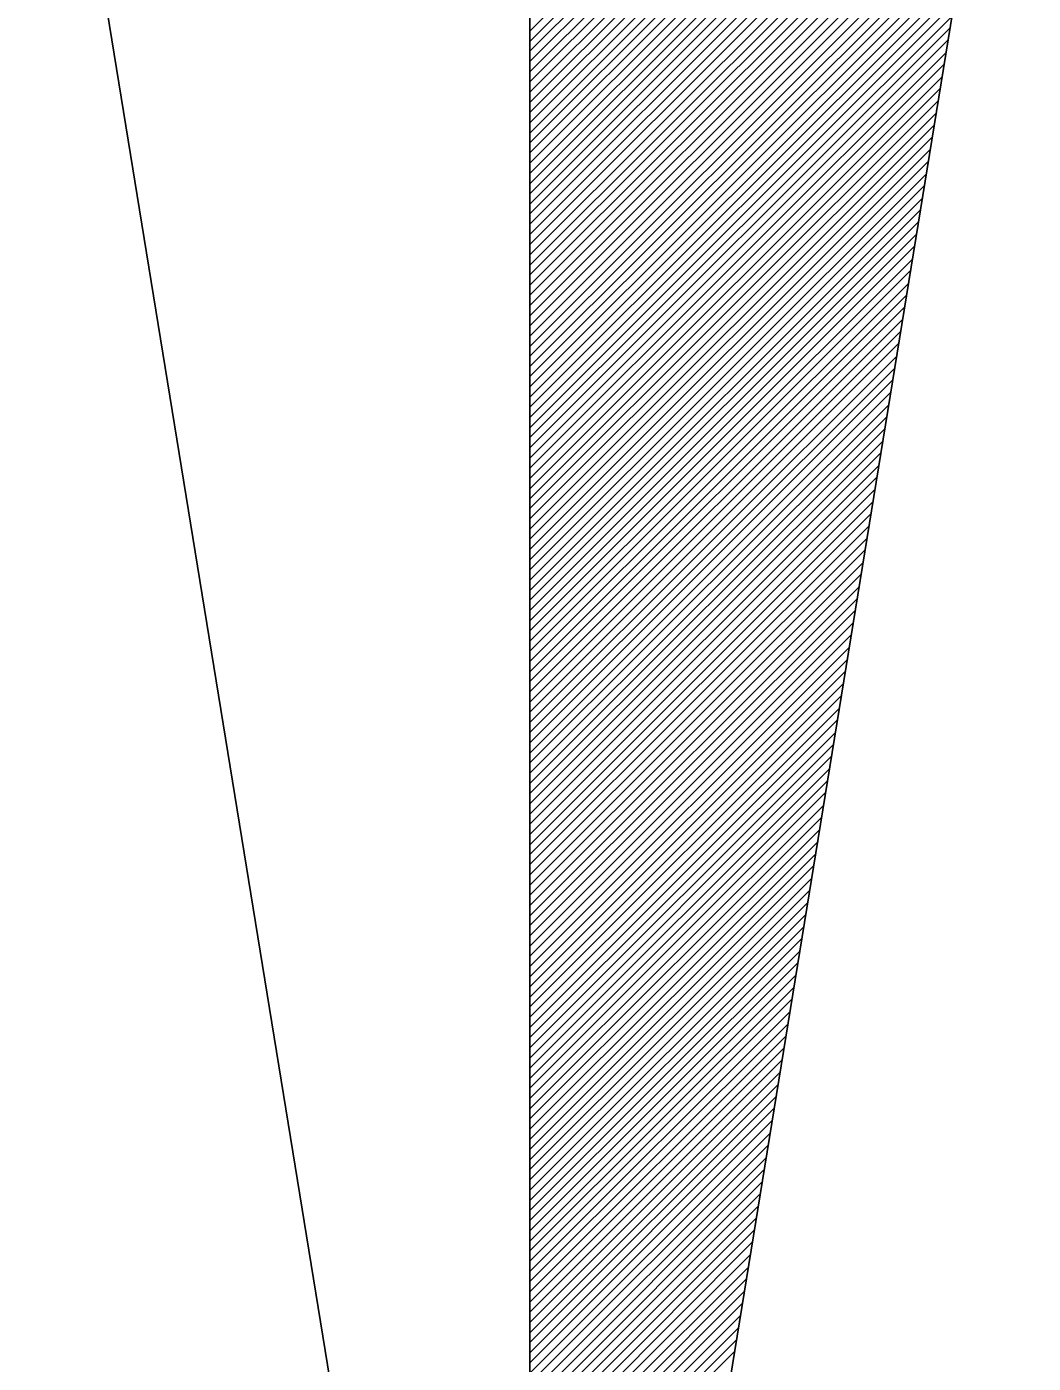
# Model space of a CAD drawing. Extents: x 576692 to 577659, y 273254 to 273799.
# Drawn here: x 576966.418 to 576968.21, y 273781.849 to 273784.229 of the extents above; entities that cross this region are included whole.
import ezdxf

# ---------------------------------------------------------------- set-up
doc = ezdxf.new("R2010")
doc.units = 0
doc.layers.add('RAMI_UZMR_####_####_#', color=7, linetype='Continuous')

msp = doc.modelspace()

# ---------------------------------------------------------------- linework, layer by layer
at = {"layer": 'RAMI_UZMR_####_####_#'}
for p, q in [((576967.3137, 273779.6316), (576967.3137, 273786.0316)), ((576967.3137, 273786.0316), (576967.3137, 273779.6316)), ((576967.3137, 273779.6316), (576966.4177, 273785.1356)), ((576968.2097, 273785.1356), (576967.3137, 273779.6316)), ((576967.3137, 273784.2212), (576968.2065, 273785.1132)), ((576967.3137, 273784.2028), (576968.2025, 273785.0924)), ((576967.3137, 273784.1852), (576968.1993, 273785.07)), ((576967.3137, 273784.1668), (576968.1961, 273785.0484)), ((576967.3137, 273784.1484), (576968.1921, 273785.0268)), ((576967.3137, 273784.1308), (576968.1889, 273785.0052)), ((576967.3137, 273784.1124), (576968.1849, 273784.9836)), ((576967.3137, 273784.094), (576968.1817, 273784.962)), ((576967.3137, 273784.0764), (576968.1785, 273784.9404)), ((576967.3137, 273784.058), (576968.1745, 273784.9188)), ((576967.3137, 273784.0396), (576968.1705, 273784.8972)), ((576967.3137, 273784.022), (576968.1673, 273784.8756)), ((576967.3137, 273784.0044), (576968.1641, 273784.854)), ((576967.3137, 273783.986), (576968.1609, 273784.8324)), ((576967.3137, 273783.9676), (576968.1569, 273784.8108)), ((576967.3137, 273783.9492), (576968.1537, 273784.7892)), ((576967.3137, 273783.9316), (576968.1497, 273784.7676)), ((576967.3137, 273783.9132), (576968.1465, 273784.746)), ((576967.3137, 273783.8956), (576968.1425, 273784.7244)), ((576967.3137, 273783.8772), (576968.1393, 273784.7028)), ((576967.3137, 273783.8588), (576968.1361, 273784.6812)), ((576967.3137, 273783.8412), (576968.1321, 273784.6596)), ((576967.3137, 273783.8228), (576968.1289, 273784.638)), ((576967.3137, 273783.8044), (576968.1257, 273784.6156)), ((576967.3137, 273783.7868), (576968.1217, 273784.5948)), ((576967.3137, 273783.7684), (576968.1185, 273784.5724)), ((576967.3137, 273783.7508), (576968.1145, 273784.5516)), ((576967.3137, 273783.7324), (576968.1113, 273784.53)), ((576967.3137, 273783.714), (576968.1081, 273784.5084)), ((576967.3137, 273783.6964), (576968.1041, 273784.4868)), ((576967.3137, 273783.678), (576968.1001, 273784.4652)), ((576967.3137, 273783.6596), (576968.0969, 273784.4428)), ((576967.3137, 273783.642), (576968.0937, 273784.4212)), ((576967.3137, 273783.6236), (576968.0905, 273784.3996)), ((576967.3137, 273783.606), (576968.0865, 273784.378)), ((576967.3137, 273783.5876), (576968.0833, 273784.3564)), ((576967.3137, 273783.5692), (576968.0793, 273784.3348)), ((576967.3137, 273783.5516), (576968.0761, 273784.3132)), ((576967.3137, 273783.5332), (576968.0721, 273784.2916)), ((576967.3137, 273783.5148), (576968.0689, 273784.27)), ((576967.3137, 273783.4972), (576968.0657, 273784.2484)), ((576967.3137, 273783.4788), (576968.0617, 273784.2268)), ((576967.3137, 273783.4604), (576968.0585, 273784.2052)), ((576967.3137, 273783.4428), (576968.0553, 273784.1836)), ((576967.3137, 273783.4244), (576968.0513, 273784.162)), ((576967.3137, 273783.406), (576968.0481, 273784.1404)), ((576967.3137, 273783.3884), (576968.0441, 273784.1188)), ((576967.3137, 273783.3708), (576968.0409, 273784.0972)), ((576967.3137, 273783.3524), (576968.0377, 273784.0756)), ((576967.3137, 273783.334), (576968.0337, 273784.054)), ((576967.3137, 273783.3164), (576968.0297, 273784.0324)), ((576967.3137, 273783.298), (576968.0265, 273784.0108)), ((576967.3137, 273783.2796), (576968.0233, 273783.9892)), ((576967.3137, 273783.262), (576968.0201, 273783.9676)), ((576967.3137, 273783.2436), (576968.0161, 273783.946)), ((576967.3137, 273783.2252), (576968.0129, 273783.9244)), ((576967.3137, 273783.2076), (576968.0089, 273783.9028)), ((576967.3137, 273783.1892), (576968.0057, 273783.8812)), ((576967.3137, 273783.1708), (576968.0017, 273783.8596)), ((576967.3137, 273783.1532), (576967.9985, 273783.838)), ((576967.3137, 273783.1348), (576967.9953, 273783.8156)), ((576967.3137, 273783.1172), (576967.9913, 273783.7948)), ((576967.3137, 273783.0988), (576967.9881, 273783.7724)), ((576967.3137, 273783.0804), (576967.9849, 273783.7516)), ((576967.3137, 273783.0628), (576967.9809, 273783.73)), ((576967.3137, 273783.0444), (576967.9777, 273783.7084)), ((576967.3137, 273783.026), (576967.9737, 273783.6868)), ((576967.3137, 273783.0084), (576967.9705, 273783.6652)), ((576967.3137, 273782.99), (576967.9673, 273783.6428)), ((576967.3137, 273782.9724), (576967.9633, 273783.6212)), ((576967.3137, 273782.954), (576967.9593, 273783.5996)), ((576967.3137, 273782.9356), (576967.9561, 273783.578)), ((576967.3137, 273782.918), (576967.9529, 273783.5564)), ((576967.3137, 273782.8996), (576967.9497, 273783.5348)), ((576967.3137, 273782.8812), (576967.9457, 273783.5132)), ((576967.3137, 273782.8636), (576967.9425, 273783.4916)), ((576967.3137, 273782.8452), (576967.9385, 273783.47)), ((576967.3137, 273782.8268), (576967.9353, 273783.4484)), ((576967.3137, 273782.8092), (576967.9313, 273783.4268)), ((576967.3137, 273782.7908), (576967.9281, 273783.4052)), ((576967.3137, 273782.7724), (576967.9249, 273783.3836)), ((576967.3137, 273782.7548), (576967.9209, 273783.362)), ((576967.3137, 273782.7372), (576967.9177, 273783.3404)), ((576967.3137, 273782.7188), (576967.9145, 273783.3188)), ((576967.3137, 273782.7004), (576967.9105, 273783.2972)), ((576967.3137, 273782.6828), (576967.9073, 273783.2756)), ((576967.3137, 273782.6644), (576967.9033, 273783.254)), ((576967.3137, 273782.646), (576967.9001, 273783.2324)), ((576967.3137, 273782.6284), (576967.8969, 273783.2108)), ((576967.3137, 273782.61), (576967.8929, 273783.1892)), ((576967.3137, 273782.5916), (576967.8889, 273783.1676)), ((576967.3137, 273782.574), (576967.8857, 273783.146)), ((576967.3137, 273782.5556), (576967.8825, 273783.1244)), ((576967.3137, 273782.5372), (576967.8793, 273783.1028)), ((576967.3137, 273782.5196), (576967.8753, 273783.0812)), ((576967.3137, 273782.5012), (576967.8721, 273783.0596)), ((576967.3137, 273782.4836), (576967.8681, 273783.038)), ((576967.3137, 273782.4652), (576967.8649, 273783.0156)), ((576967.3137, 273782.4468), (576967.8609, 273782.9948)), ((576967.3137, 273782.4292), (576967.8577, 273782.9724)), ((576967.3137, 273782.4108), (576967.8545, 273782.9516)), ((576967.3137, 273782.3924), (576967.8505, 273782.93)), ((576967.3137, 273782.3748), (576967.8473, 273782.9084)), ((576967.3137, 273782.3564), (576967.8441, 273782.8868)), ((576967.3137, 273782.3388), (576967.8401, 273782.8652)), ((576967.3137, 273782.3204), (576967.8369, 273782.8428)), ((576967.3137, 273782.302), (576967.8329, 273782.8212)), ((576967.3137, 273782.2844), (576967.8297, 273782.7996)), ((576967.3137, 273782.266), (576967.8265, 273782.778)), ((576967.3137, 273782.2476), (576967.8225, 273782.7564)), ((576967.3137, 273782.23), (576967.8185, 273782.7348)), ((576967.3137, 273782.2116), (576967.8153, 273782.7132)), ((576967.3137, 273782.194), (576967.8121, 273782.6916)), ((576967.3137, 273782.1756), (576967.8089, 273782.67)), ((576967.3137, 273782.1572), (576967.8049, 273782.6484)), ((576967.3137, 273782.1388), (576967.8017, 273782.6268)), ((576967.3137, 273782.1212), (576967.7977, 273782.6052)), ((576967.3137, 273782.1036), (576967.7945, 273782.5836)), ((576967.3137, 273782.0852), (576967.7905, 273782.562)), ((576967.3137, 273782.0668), (576967.7873, 273782.5404)), ((576967.3137, 273782.0492), (576967.7841, 273782.5188)), ((576967.3137, 273782.0308), (576967.7801, 273782.4972)), ((576967.3137, 273782.0124), (576967.7769, 273782.4756)), ((576967.3137, 273781.9948), (576967.7737, 273782.454)), ((576967.3137, 273781.9764), (576967.7697, 273782.4324)), ((576967.3137, 273781.958), (576967.7665, 273782.4108)), ((576967.3137, 273781.9404), (576967.7625, 273782.3892)), ((576967.3137, 273781.922), (576967.7593, 273782.3676)), ((576967.3137, 273781.9036), (576967.7561, 273782.346)), ((576967.3137, 273781.886), (576967.7521, 273782.3244)), ((576967.3137, 273781.8676), (576967.7481, 273782.3028)), ((576967.3137, 273781.85), (576967.7449, 273782.2812)), ((576967.3137, 273781.8316), (576967.7417, 273782.2596)), ((576967.3137, 273781.814), (576967.7385, 273782.238)), ((576967.3137, 273781.7956), (576967.7345, 273782.2156)), ((576967.3137, 273781.7772), (576967.7313, 273782.1948)), ((576967.3137, 273781.7588), (576967.7273, 273782.1724)), ((576967.3137, 273781.7412), (576967.7241, 273782.1516)), ((576967.3137, 273781.7228), (576967.7201, 273782.1292)), ((576967.3137, 273781.7052), (576967.7169, 273782.1084)), ((576967.3137, 273781.6868), (576967.7137, 273782.0868)), ((576967.3137, 273781.6684), (576967.7097, 273782.0652)), ((576967.3137, 273781.6508), (576967.7065, 273782.0428)), ((576967.3137, 273781.6324), (576967.7033, 273782.0212)), ((576967.3137, 273781.614), (576967.6993, 273781.9996)), ((576967.3137, 273781.5964), (576967.6961, 273781.978)), ((576967.3137, 273781.578), (576967.6921, 273781.9564)), ((576967.3137, 273781.5604), (576967.6889, 273781.9348)), ((576967.3137, 273781.542), (576967.6857, 273781.9132)), ((576967.3137, 273781.5236), (576967.6817, 273781.8916)), ((576967.3137, 273781.506), (576967.6777, 273781.87))]:
    msp.add_line(p, q, dxfattribs=at)

doc.saveas('drawing.dxf')
